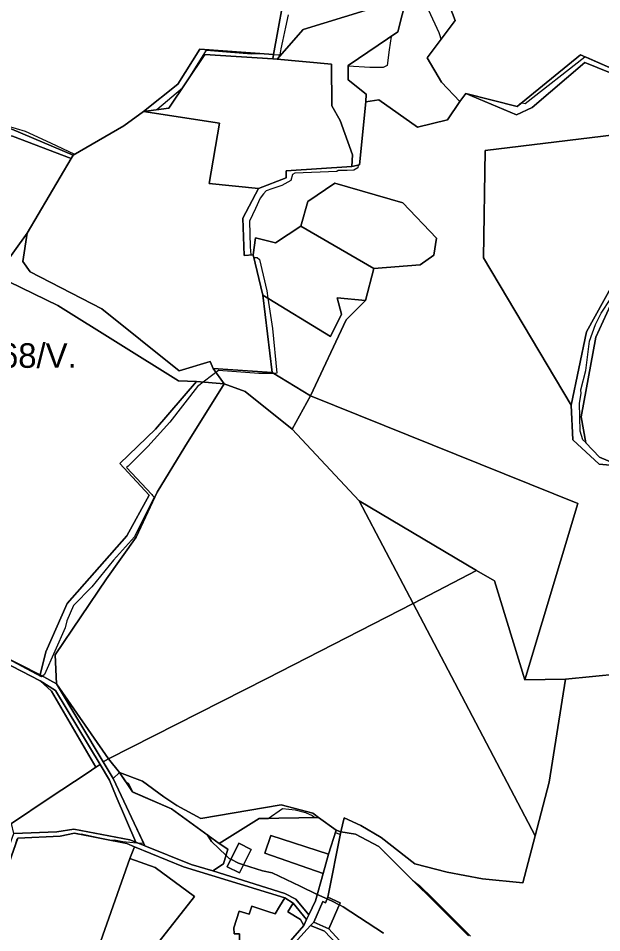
# Model space of a CAD drawing. Extents: x -477304 to -465429, y -1159113 to -1149210.
# Drawn here: x -474331 to -473975, y -1152741 to -1152183 of the extents above; entities that cross this region are included whole.
import ezdxf

# ---------------------------------------------------------------- set-up
doc = ezdxf.new("R2010")
doc.units = 0
for name, color, linetype in [('BPEJ_s', 7, 'Continuous'), ('ostatni_s', 7, 'Continuous'), ('PUPFL_s', 7, 'Continuous'), ('trav_porost_s', 7, 'Continuous')]:
    doc.layers.add(name, color=color, linetype=linetype)

msp = doc.modelspace()

# ---------------------------------------------------------------- linework, layer by layer
at = {"layer": 'BPEJ_s'}
msp.add_line((-474273.12, -1152646.93), (-474269.22, -1152643.2), dxfattribs=at)
for points in [[(-473965.1, -1152215.37), (-473983.91, -1152207.11), (-473985.2, -1152206.91), (-474021.58, -1152235.42), (-474023.38, -1152234.89), (-474023.84, -1152234.75), (-474026.46, -1152236.89), (-474057.83, -1152229.03), (-474061.55, -1152233.92), (-474072.6, -1152222.11), (-474081.45, -1152207.18), (-474072.88, -1152195.82), (-474073.74, -1152193.21), (-474074.14, -1152192.02), (-474080.47, -1152178.42)], [(-473965.1, -1152215.37), (-473983.91, -1152207.11), (-473985.2, -1152206.91), (-474021.58, -1152235.42), (-474023.38, -1152234.89), (-474023.84, -1152234.75), (-474026.46, -1152236.89), (-474057.83, -1152229.03), (-474061.55, -1152233.92), (-474072.6, -1152222.11), (-474081.45, -1152207.18), (-474072.88, -1152195.82), (-474073.74, -1152193.21), (-474074.14, -1152192.02), (-474080.47, -1152178.42)], [(-474354.37, -1152243.94), (-474326.71, -1152252.02), (-474311.41, -1152259.18), (-474296.69, -1152266.06), (-474266.5, -1152248.77), (-474254.6, -1152239.93), (-474246.43, -1152238.87), (-474230.73, -1152225.53), (-474225.86, -1152218.24), (-474216.07, -1152202.66), (-474201.43, -1152203.78), (-474188.41, -1152204.78), (-474185.85, -1152204.7), (-474184, -1152204.64), (-474182.02, -1152204.57), (-474175.22, -1152205.18), (-474172.45, -1152205.42), (-474171.22, -1152205.46), (-474170.43, -1152201.7), (-474169.47, -1152197.12), (-474167.65, -1152188.5), (-474166.06, -1152180.95)], [(-474354.37, -1152243.94), (-474326.71, -1152252.02), (-474311.41, -1152259.18), (-474296.69, -1152266.06), (-474266.5, -1152248.77), (-474254.6, -1152239.93), (-474246.43, -1152238.87), (-474230.73, -1152225.53), (-474225.86, -1152218.24), (-474216.07, -1152202.66), (-474201.43, -1152203.78), (-474188.41, -1152204.78), (-474185.85, -1152204.7), (-474184, -1152204.64), (-474182.02, -1152204.57), (-474175.22, -1152205.18), (-474172.45, -1152205.42), (-474171.22, -1152205.46), (-474170.43, -1152201.7), (-474169.47, -1152197.12), (-474167.65, -1152188.5), (-474166.06, -1152180.95)], [(-474096.89, -1152181.86), (-474099.33, -1152191.4), (-474103.37, -1152194.16), (-474104.52, -1152202.44), (-474105.85, -1152212.02), (-474108.19, -1152213.08), (-474116.49, -1152213.08), (-474129.55, -1152212.27), (-474129.6, -1152220.68), (-474118.7, -1152229.47), (-474118.85, -1152234.08), (-474122.65, -1152272.59), (-474123.59, -1152272.78), (-474123.72, -1152274.36), (-474126.27, -1152275.85), (-474130.29, -1152275.94), (-474135.64, -1152276.07), (-474136.49, -1152276.7), (-474162.23, -1152277.55), (-474163.51, -1152278.41), (-474164.57, -1152282.02), (-474170.11, -1152285.21), (-474176.17, -1152287.24), (-474179.68, -1152288.41), (-474181.21, -1152290.3), (-474183.3, -1152292.87), (-474186.22, -1152299.09), (-474189.89, -1152306.92), (-474189.47, -1152322.66), (-474189.05, -1152327.52), (-474187.7, -1152327.42), (-474187.3, -1152329.05), (-474185.21, -1152329.05), (-474183.72, -1152330.32), (-474179.26, -1152349.47), (-474178.59, -1152353.99), (-474175.85, -1152372.45), (-474173.19, -1152399.72), (-474175.27, -1152399.76), (-474180.12, -1152399.84), (-474184.15, -1152399.9), (-474208.83, -1152397.99), (-474221.67, -1152407.72), (-474238.41, -1152429.48), (-474251.81, -1152444.37), (-474263.94, -1152456.29), (-474264.86, -1152457.2), (-474249.47, -1152473.74), (-474249.02, -1152474.23), (-474247.95, -1152475.38), (-474260.11, -1152499.48), (-474272.88, -1152513.74), (-474286.07, -1152529.91), (-474297.35, -1152541.4), (-474301.39, -1152550.76), (-474302.45, -1152555.02), (-474315.01, -1152583.53), (-474316.12, -1152584.48), (-474316.74, -1152585.01), (-474343.73, -1152570.76)], [(-474096.89, -1152181.86), (-474099.33, -1152191.4), (-474103.37, -1152194.16), (-474104.52, -1152202.44), (-474105.85, -1152212.02), (-474108.19, -1152213.08), (-474116.49, -1152213.08), (-474129.55, -1152212.27), (-474129.6, -1152220.68), (-474118.7, -1152229.47), (-474118.85, -1152234.08), (-474122.65, -1152272.59), (-474123.59, -1152272.78), (-474123.72, -1152274.36), (-474126.27, -1152275.85), (-474130.29, -1152275.94), (-474135.64, -1152276.07), (-474136.49, -1152276.7), (-474162.23, -1152277.55), (-474163.51, -1152278.41), (-474164.57, -1152282.02), (-474170.11, -1152285.21), (-474176.17, -1152287.24), (-474179.68, -1152288.41), (-474181.21, -1152290.3), (-474183.3, -1152292.87), (-474186.22, -1152299.09), (-474189.89, -1152306.92), (-474189.47, -1152322.66), (-474189.05, -1152327.52), (-474187.7, -1152327.42), (-474187.3, -1152329.05), (-474185.21, -1152329.05), (-474183.72, -1152330.32), (-474179.26, -1152349.47), (-474178.59, -1152353.99), (-474175.85, -1152372.45), (-474173.19, -1152399.72)], [(-473973.47, -1152452.05), (-473976.21, -1152450.9), (-473984.62, -1152442.16), (-473984.65, -1152442), (-473986.48, -1152440.33), (-473987.97, -1152435.01), (-473988.39, -1152417.99), (-473987.33, -1152412.03), (-473987.54, -1152409.9), (-473984.56, -1152397.99), (-473982.22, -1152380.11), (-473978.6, -1152369.9), (-473975.2, -1152363.09), (-473963.47, -1152345.2)], [(-473973.47, -1152452.05), (-473976.21, -1152450.9), (-473984.62, -1152442.16), (-473984.65, -1152442), (-473986.48, -1152440.33), (-473987.97, -1152435.01), (-473988.39, -1152417.99), (-473987.33, -1152412.03), (-473987.54, -1152409.9), (-473984.56, -1152397.99), (-473982.22, -1152380.11), (-473978.6, -1152369.9), (-473975.2, -1152363.09), (-473963.47, -1152345.2)], [(-474173.19, -1152399.72), (-474175.27, -1152399.76), (-474180.12, -1152399.84), (-474184.15, -1152399.9), (-474208.83, -1152397.99), (-474221.67, -1152407.72), (-474238.41, -1152429.48), (-474251.81, -1152444.37), (-474263.94, -1152456.29), (-474264.86, -1152457.2), (-474249.47, -1152473.74), (-474249.02, -1152474.23), (-474247.95, -1152475.38), (-474260.11, -1152499.48), (-474272.88, -1152513.74), (-474286.07, -1152529.91), (-474297.35, -1152541.4), (-474301.39, -1152550.76), (-474302.45, -1152555.02), (-474315.01, -1152583.53), (-474316.12, -1152584.48), (-474316.74, -1152585.01), (-474343.73, -1152570.76)], [(-474360.97, -1152767.32), (-474333.9, -1152690.58), (-474332.73, -1152687.13), (-474331.59, -1152683.81), (-474331.5, -1152683.8), (-474331.32, -1152683.28), (-474305.48, -1152682.03), (-474296.75, -1152680.4), (-474293.94, -1152680.95), (-474292.67, -1152680.77), (-474274.79, -1152684.6), (-474272.24, -1152684.39), (-474267.13, -1152685.45), (-474258.58, -1152686.15), (-474254.43, -1152686.49), (-474273.12, -1152646.93), (-474269.22, -1152643.2), (-474265.36, -1152648.96), (-474263.94, -1152649.71), (-474261.1, -1152655.21), (-474237.41, -1152665.37), (-474215.71, -1152681.17)], [(-474360.97, -1152767.32), (-474333.9, -1152690.58), (-474332.73, -1152687.13), (-474331.59, -1152683.81), (-474331.5, -1152683.8), (-474331.32, -1152683.28), (-474305.48, -1152682.03), (-474296.75, -1152680.4), (-474293.94, -1152680.95), (-474292.67, -1152680.77), (-474274.79, -1152684.6), (-474272.24, -1152684.39), (-474267.13, -1152685.45), (-474258.58, -1152686.15), (-474254.43, -1152686.49), (-474273.12, -1152646.93)], [(-474269.22, -1152643.2), (-474265.36, -1152648.96), (-474263.94, -1152649.71), (-474261.1, -1152655.21), (-474237.41, -1152665.37), (-474215.71, -1152681.17), (-474208.32, -1152686.55), (-474184.05, -1152671.4), (-474178.54, -1152671.29), (-474169.68, -1152665.24), (-474162.02, -1152666.09), (-474155.64, -1152667.79), (-474151.59, -1152669.5), (-474150.05, -1152670.72), (-474147.8, -1152670.68), (-474136.96, -1152678.56), (-474137.37, -1152679.85), (-474137.16, -1152679.97), (-474136.91, -1152680.13), (-474134.33, -1152681.02), (-474134.01, -1152679.42), (-474125.19, -1152680.91), (-474111, -1152688.5), (-474107.52, -1152691.96), (-474107.38, -1152692.02), (-474107.33, -1152692.05), (-474097.04, -1152702.34), (-474090.29, -1152709.04), (-474086.06, -1152712.26), (-474078.18, -1152719.92), (-474054.94, -1152743.17)], [(-474107.98, -1152741.41), (-474132.66, -1152725.24), (-474134.99, -1152724.08), (-474135.93, -1152723.61), (-474138.61, -1152722.26), (-474142.48, -1152720.44), (-474148.45, -1152717.63), (-474158.83, -1152712.73), (-474176.06, -1152704.6), (-474182.02, -1152703.33), (-474193.43, -1152699.64), (-474196.49, -1152698.65), (-474201.2, -1152696.21), (-474202.24, -1152695.67), (-474204.18, -1152693.86), (-474213.15, -1152685.48), (-474215.71, -1152681.17), (-474208.32, -1152686.55), (-474184.05, -1152671.4), (-474178.54, -1152671.29), (-474169.68, -1152665.24), (-474162.02, -1152666.09), (-474155.64, -1152667.79), (-474151.59, -1152669.5), (-474150.05, -1152670.72), (-474147.8, -1152670.68), (-474136.96, -1152678.56), (-474137.37, -1152679.85), (-474137.16, -1152679.97), (-474136.91, -1152680.13), (-474134.33, -1152681.02), (-474134.01, -1152679.42), (-474125.19, -1152680.91), (-474111, -1152688.5), (-474107.52, -1152691.96), (-474107.38, -1152692.02), (-474107.33, -1152692.05), (-474097.04, -1152702.34), (-474090.29, -1152709.04), (-474086.06, -1152712.26), (-474078.18, -1152719.92), (-474054.94, -1152743.17)], [(-474215.71, -1152681.17), (-474213.15, -1152685.48), (-474204.18, -1152693.86), (-474202.24, -1152695.67), (-474201.2, -1152696.21), (-474196.49, -1152698.65), (-474193.43, -1152699.64), (-474182.02, -1152703.33), (-474176.06, -1152704.6), (-474158.83, -1152712.73), (-474148.45, -1152717.63), (-474142.48, -1152720.44), (-474138.61, -1152722.26), (-474135.93, -1152723.61), (-474134.99, -1152724.08), (-474132.66, -1152725.24), (-474107.98, -1152741.41)]]:
    msp.add_lwpolyline(points, dxfattribs=at)
at = {"layer": 'ostatni_s'}
for points in [[(-474344.19, -1152340.19), (-474342.07, -1152337.22), (-474325.61, -1152314.18), (-474328.27, -1152331.6), (-474323.65, -1152337.9), (-474280.05, -1152360.37), (-474232.87, -1152398.15), (-474213.93, -1152392.55), (-474212.09, -1152396.88), (-474205.25, -1152406.21), (-474222.15, -1152404.63), (-474233.28, -1152404.26), (-474306.79, -1152358.45)], [(-473984.62, -1152442.16), (-473976.21, -1152450.9), (-473963.16, -1152456.4), (-473976.41, -1152455.16), (-473992.43, -1152440.42), (-473993.47, -1152419.13), (-473984.2, -1152374.41), (-473963.02, -1152336.18), (-473960.46, -1152338.64), (-473978.43, -1152377.77), (-473987.45, -1152426.25)], [(-474275.26, -1152647.91), (-474281.06, -1152638.41), (-474308.35, -1152593.32), (-474317.53, -1152587.43), (-474369.32, -1152560.63), (-474368.57, -1152557.85), (-474366.32, -1152559.07), (-474317.7, -1152583.62), (-474307.7, -1152589.1), (-474279.23, -1152636.81), (-474273.12, -1152646.93), (-474253.67, -1152688.1), (-474259.29, -1152685.87), (-474271.23, -1152657.83)], [(-474281.06, -1152638.41), (-474283.72, -1152640.09), (-474310.66, -1152593.73), (-474317.53, -1152587.43), (-474308.35, -1152593.32)], [(-474279.23, -1152636.81), (-474307.7, -1152589.1), (-474275.98, -1152634.94)], [(-474275.98, -1152634.94), (-474269.22, -1152643.2), (-474273.12, -1152646.93), (-474279.23, -1152636.81)], [(-474196.42, -1152686.5), (-474188.81, -1152690.25), (-474195.86, -1152704.58), (-474203.47, -1152700.83)], [(-474158.77, -1152733.05), (-474156.64, -1152736.57), (-474172.67, -1152755.23), (-474174.1, -1152761.67), (-474186.96, -1152758.82), (-474188.53, -1152755.3), (-474196.08, -1152755.27), (-474196.05, -1152746.92), (-474196.03, -1152741.78), (-474199.27, -1152741.77), (-474199.38, -1152737.96), (-474196.14, -1152727.83), (-474189.99, -1152729.8), (-474188.43, -1152724.91), (-474178.61, -1152728.04), (-474174.27, -1152729.42), (-474171.62, -1152725.12), (-474168.36, -1152719.84), (-474163.16, -1152723.05), (-474166.42, -1152728.33)], [(-474145.03, -1152722.04), (-474143.5, -1152722.72), (-474142.03, -1152719.44), (-474134.43, -1152722.84), (-474141.48, -1152738.59), (-474150.61, -1152734.5)], [(-474156.64, -1152736.57), (-474158.77, -1152733.05), (-474166.42, -1152728.33), (-474163.16, -1152723.05), (-474154.97, -1152733.02)], [(-474064.04, -1152823.16), (-474024.66, -1152880), (-474021.01, -1152885.3), (-474001.99, -1152919.34), (-473994.72, -1152925.94), (-473997.57, -1152926.83), (-474004.31, -1152921.17), (-474023.61, -1152887.88), (-474027.49, -1152882.11), (-474063.69, -1152828.18), (-474103.63, -1152782.85), (-474144.13, -1152740.06), (-474152.69, -1152736.64), (-474150.61, -1152734.5), (-474141.48, -1152738.59)]]:
    msp.add_lwpolyline(points, close=True, dxfattribs=at)
for points in [[(-474364.61, -1152765.4), (-474333.71, -1152680.58), (-474307.38, -1152679.39), (-474296.98, -1152677.94), (-474262.85, -1152684.46), (-474259.29, -1152685.87), (-474253.67, -1152688.1), (-474225.43, -1152699.32), (-474212.18, -1152703.38), (-474168.31, -1152717.2), (-474161.67, -1152720.57), (-474153.58, -1152730.09), (-474154.97, -1152733.02), (-474163.16, -1152723.05), (-474168.36, -1152719.84), (-474230.24, -1152700.75), (-474260, -1152688.57), (-474264.7, -1152686.7), (-474296.75, -1152680.4), (-474305.48, -1152682.03), (-474331.32, -1152683.28), (-474360.97, -1152767.32)], [(-474172.67, -1152755.23), (-474156.64, -1152736.57), (-474154.97, -1152733.02), (-474153.58, -1152730.09), (-474149.54, -1152721.54), (-474144.87, -1152704.82), (-474141.6, -1152693.14), (-474136.96, -1152678.56), (-474134.01, -1152679.42), (-474142.03, -1152719.44), (-474143.5, -1152722.72), (-474145.03, -1152722.04), (-474150.61, -1152734.5), (-474152.69, -1152736.64), (-474170.48, -1152756.29)]]:
    msp.add_lwpolyline(points, dxfattribs=at)
at = {"layer": 'PUPFL_s'}
for points in [[(-474166.86, -1152159.55), (-474175.24, -1152205.28), (-474220.22, -1152201.98), (-474233.5, -1152223.42), (-474254.6, -1152239.93), (-474266.5, -1152248.77), (-474297.56, -1152266.56), (-474334.86, -1152250.74), (-474348.15, -1152248.14), (-474362.24, -1152244.84), (-474380.31, -1152241.32), (-474403.67, -1152232.79), (-474380.25, -1152209.4), (-474357.23, -1152186.47), (-474334.26, -1152163.58), (-474311.21, -1152140.61), (-474298.17, -1152140.6), (-474158.03, -1152133.34)], [(-474233.5, -1152223.42), (-474220.22, -1152201.98), (-474175.24, -1152205.28), (-474175.71, -1152207.87), (-474217.12, -1152205.16), (-474239.01, -1152237.91), (-474254.6, -1152239.93)], [(-474046.99, -1152329.18), (-474045.98, -1152263.89), (-473880.26, -1152243.71), (-473886.28, -1152270.78), (-473924.82, -1152305.08), (-473963.02, -1152336.18), (-473984.2, -1152374.41), (-473993.47, -1152419.13)], [(-474348.15, -1152248.14), (-474334.86, -1152250.74), (-474297.56, -1152266.56), (-474298.77, -1152268.62), (-474334.59, -1152255.1), (-474348.68, -1152252.24), (-474350.47, -1152251.36)], [(-474075.68, -1152317.26), (-474077.25, -1152327.73), (-474085.63, -1152333.45), (-474113.92, -1152335.7), (-474158.46, -1152310.06), (-474154.27, -1152294.84), (-474137.7, -1152283.72), (-474096.24, -1152295.71)], [(-474133.73, -1152363.66), (-474140.37, -1152377.35), (-474181.66, -1152352.11), (-474187.7, -1152327.42), (-474186.2, -1152317.14), (-474174.02, -1152320.15), (-474158.46, -1152310.06), (-474113.92, -1152335.7), (-474119.06, -1152355.34), (-474136.38, -1152353.78)], [(-474152.55, -1152413.46), (-474176.11, -1152399.25), (-474181.66, -1152352.11), (-474140.37, -1152377.35), (-474133.73, -1152363.66), (-474136.38, -1152353.78), (-474119.06, -1152355.34), (-474130.84, -1152367.18)], [(-474205.25, -1152406.21), (-474212.09, -1152396.88), (-474176.11, -1152399.25), (-474152.55, -1152413.46), (-474163.75, -1152433.91), (-474192.53, -1152410.85)], [(-474229.29, -1152444.63), (-474246.27, -1152472.3), (-474258.97, -1152499.8), (-474277.16, -1152525.1), (-474308.46, -1152571.49), (-474307.7, -1152589.1), (-474317.7, -1152583.62), (-474314.12, -1152569.58), (-474301.19, -1152540.18), (-474264.63, -1152498.96), (-474251.12, -1152474.15), (-474269.08, -1152454.85), (-474247.25, -1152433.88), (-474222.15, -1152404.63), (-474205.25, -1152406.21)], [(-474258.97, -1152499.8), (-474246.27, -1152472.3), (-474229.29, -1152444.63), (-474205.25, -1152406.21), (-474192.53, -1152410.85), (-474163.75, -1152433.91), (-474122.9, -1152477.61), (-474089.94, -1152540.15), (-474179.31, -1152585.85), (-474275.98, -1152634.94), (-474307.7, -1152589.1), (-474308.46, -1152571.49), (-474277.16, -1152525.1)], [(-474021.82, -1152586.85), (-474040.24, -1152526.25), (-474051.27, -1152520.04), (-474122.9, -1152477.61), (-474163.75, -1152433.91), (-474152.55, -1152413.46), (-473989.54, -1152479.23)], [(-474122.9, -1152477.61), (-474051.27, -1152520.04), (-474089.94, -1152540.15)], [(-473996.94, -1152586.42), (-474006.95, -1152649.13), (-474015.5, -1152682.01), (-474089.94, -1152540.15), (-474051.27, -1152520.04), (-474040.24, -1152526.25), (-474021.82, -1152586.85)], [(-474317.53, -1152587.43), (-474310.66, -1152593.73), (-474283.72, -1152640.09), (-474289.03, -1152643.69), (-474312.19, -1152659.02), (-474335.03, -1152674.33), (-474347.94, -1152674.51), (-474356.21, -1152667.88), (-474364.44, -1152654.84), (-474363.65, -1152636.06), (-474384.86, -1152633.65), (-474383.68, -1152614.27), (-474391.91, -1152570.37), (-474400.07, -1152551.9), (-474403.39, -1152539.06), (-474368.57, -1152557.85), (-474369.32, -1152560.63)], [(-474234.17, -1152663.37), (-474242.2, -1152658.15), (-474255.17, -1152648.49), (-474269.22, -1152643.2), (-474275.98, -1152634.94), (-474179.31, -1152585.85), (-474089.94, -1152540.15), (-474015.5, -1152682.01), (-474022.95, -1152710.68), (-474047.54, -1152708.26), (-474069.24, -1152704.07), (-474088.85, -1152698.92), (-474109.42, -1152682.96), (-474121.96, -1152675.55), (-474132.08, -1152671.04), (-474134.01, -1152679.42), (-474136.96, -1152678.56), (-474147.8, -1152670.68), (-474151.29, -1152668.01), (-474170.56, -1152663.03), (-474219.62, -1152671.29)], [(-474283.72, -1152640.09), (-474281.06, -1152638.41), (-474275.26, -1152647.91), (-474271.23, -1152657.83), (-474259.29, -1152685.87), (-474262.85, -1152684.46), (-474296.98, -1152677.94), (-474307.38, -1152679.39), (-474333.71, -1152680.58), (-474335.03, -1152674.33), (-474312.19, -1152659.02), (-474289.03, -1152643.69)], [(-474184.05, -1152671.4), (-474208.32, -1152686.55), (-474237.41, -1152665.37), (-474261.19, -1152655.17), (-474269.22, -1152643.2), (-474255.17, -1152648.49), (-474242.2, -1152658.15), (-474234.17, -1152663.37), (-474219.62, -1152671.29), (-474170.56, -1152663.03), (-474151.29, -1152668.01), (-474147.8, -1152670.68)]]:
    msp.add_lwpolyline(points, close=True, dxfattribs=at)
for points in [[(-474072.39, -1152162.83), (-474064.38, -1152184.56), (-474081.45, -1152207.18), (-474072.6, -1152222.11), (-474061.55, -1152233.92), (-474068.91, -1152244.99), (-474087.3, -1152249.62), (-474110.98, -1152232.87), (-474118.85, -1152234.08), (-474118.7, -1152229.47), (-474129.6, -1152220.68), (-474129.55, -1152212.03), (-474099.33, -1152191.4), (-474093.96, -1152170.37), (-474157.11, -1152189.94), (-474173.06, -1152208.1), (-474175.71, -1152207.87), (-474175.24, -1152205.28), (-474166.86, -1152159.55)], [(-473962.59, -1152219.34), (-473985.26, -1152210.04), (-474017.32, -1152237.51), (-474026.84, -1152241.99), (-474057.83, -1152229.03), (-474026.46, -1152236.89), (-473987.85, -1152205.38), (-473965.1, -1152215.37)], [(-473947.6, -1152581.42), (-473996.94, -1152586.42), (-474021.82, -1152586.85), (-473989.54, -1152479.23), (-474152.55, -1152413.46), (-474130.84, -1152367.18), (-474119.06, -1152355.34), (-474113.92, -1152335.7), (-474085.63, -1152333.45), (-474077.25, -1152327.73), (-474075.68, -1152317.26), (-474096.24, -1152295.71), (-474137.7, -1152283.72), (-474154.27, -1152294.84), (-474158.46, -1152310.06), (-474174.02, -1152320.15), (-474186.2, -1152317.14), (-474187.7, -1152327.42), (-474193.13, -1152327.83), (-474193.94, -1152305.13), (-474184.27, -1152287.07), (-474167.46, -1152280.43), (-474167.46, -1152276.21), (-474127.32, -1152273.52), (-474122.65, -1152272.59), (-474118.85, -1152234.08), (-474110.98, -1152232.87), (-474087.3, -1152249.62), (-474068.91, -1152244.99), (-474061.55, -1152233.92), (-474057.83, -1152229.03), (-474026.84, -1152241.99), (-474017.32, -1152237.51), (-473985.26, -1152210.04), (-473962.59, -1152219.34)], [(-473880.26, -1152243.71), (-474045.98, -1152263.89), (-474046.99, -1152329.18), (-473993.47, -1152419.13), (-473992.43, -1152440.42), (-473976.41, -1152455.16), (-473963.16, -1152456.4)], [(-474056.1, -1152742.95), (-474111, -1152688.5), (-474125.19, -1152680.91), (-474134.01, -1152679.42), (-474132.08, -1152671.04), (-474121.96, -1152675.55), (-474109.42, -1152682.96), (-474088.85, -1152698.92), (-474069.24, -1152704.07), (-474047.54, -1152708.26), (-474022.95, -1152710.68), (-474015.5, -1152682.01), (-474006.95, -1152649.13), (-473996.94, -1152586.42), (-473947.6, -1152581.42), (-473899.54, -1152588.03), (-473854.44, -1152610.53), (-473869.86, -1152675.74), (-473866.02, -1152692.05), (-473818.76, -1152730.12), (-473803.74, -1152787.82)]]:
    msp.add_lwpolyline(points, dxfattribs=at)
at = {"layer": 'trav_porost_s'}
for points in [[(-473965.1, -1152215.37), (-473987.85, -1152205.38), (-474026.46, -1152236.89), (-474057.83, -1152229.03), (-474061.55, -1152233.92), (-474072.6, -1152222.11), (-474081.45, -1152207.18), (-474064.38, -1152184.56), (-474072.39, -1152162.83), (-474083.73, -1152151.79), (-474081.33, -1152139.61), (-474061.81, -1152125.23), (-474043.21, -1152128.46), (-474031.97, -1152135.61), (-473980.82, -1152105.96), (-473979.92, -1152129.42), (-473985.23, -1152161.63), (-474006.16, -1152174.17), (-474004.26, -1152177.42), (-473986.55, -1152166.39), (-473969.11, -1152174.11)], [(-474344.19, -1152340.19), (-474306.79, -1152358.45), (-474233.28, -1152404.26), (-474222.15, -1152404.63), (-474247.25, -1152433.88), (-474269.08, -1152454.85), (-474251.12, -1152474.15), (-474264.63, -1152498.96), (-474301.19, -1152540.18), (-474314.12, -1152569.58), (-474317.7, -1152583.62), (-474366.32, -1152559.07)], [(-474064.04, -1152823.16), (-474141.48, -1152738.59), (-474134.43, -1152722.84), (-474142.03, -1152719.44), (-474134.01, -1152679.42), (-474125.19, -1152680.91), (-474111, -1152688.5), (-474056.1, -1152742.95)]]:
    msp.add_lwpolyline(points, dxfattribs=at)
for points in [[(-474122.65, -1152272.59), (-474127.32, -1152273.52), (-474127.04, -1152266.42), (-474134.53, -1152245.45), (-474139.61, -1152236.56), (-474139.72, -1152211.06), (-474173.06, -1152208.1), (-474157.11, -1152189.94), (-474093.96, -1152170.37), (-474099.33, -1152191.4), (-474129.55, -1152212.03), (-474129.6, -1152220.68), (-474118.7, -1152229.47), (-474118.85, -1152234.08)], [(-474127.32, -1152273.52), (-474167.46, -1152276.21), (-474167.46, -1152280.43), (-474184.27, -1152287.07), (-474214.47, -1152283.9), (-474208.23, -1152247.04), (-474254.6, -1152239.93), (-474239.01, -1152237.91), (-474217.12, -1152205.16), (-474175.71, -1152207.87), (-474173.06, -1152208.1), (-474139.72, -1152211.06), (-474139.61, -1152236.56), (-474134.53, -1152245.45), (-474127.04, -1152266.42)], [(-474213.93, -1152392.55), (-474232.87, -1152398.15), (-474280.05, -1152360.37), (-474323.65, -1152337.9), (-474328.27, -1152331.6), (-474325.61, -1152314.18), (-474298.77, -1152268.62), (-474297.56, -1152266.56), (-474266.5, -1152248.77), (-474254.6, -1152239.93), (-474208.23, -1152247.04), (-474214.47, -1152283.9), (-474184.27, -1152287.07), (-474193.94, -1152305.13), (-474193.13, -1152327.83), (-474187.7, -1152327.42), (-474181.66, -1152352.11), (-474176.11, -1152399.25), (-474212.09, -1152396.88)], [(-474389.59, -1152322.9), (-474348.68, -1152252.24), (-474334.59, -1152255.1), (-474298.77, -1152268.62), (-474325.61, -1152314.18), (-474342.07, -1152337.22), (-474352.92, -1152334.73)], [(-473987.45, -1152426.25), (-473978.43, -1152377.77), (-473960.46, -1152338.64), (-473951.96, -1152346.78), (-473963.42, -1152372.5), (-473951.09, -1152384.27), (-473926.89, -1152399.18), (-473936.72, -1152415.32), (-473945.38, -1152437.57), (-473953.67, -1152448.55), (-473963.16, -1152456.4), (-473976.21, -1152450.9), (-473984.62, -1152442.16)], [(-474212.18, -1152703.38), (-474225.43, -1152699.32), (-474253.67, -1152688.1), (-474273.12, -1152646.93), (-474269.22, -1152643.2), (-474261.19, -1152655.17), (-474237.41, -1152665.37), (-474208.32, -1152686.55), (-474203.01, -1152690.16), (-474205.81, -1152699.03)], [(-474176.82, -1152681.75), (-474180.4, -1152692.48), (-474144.87, -1152704.82), (-474149.54, -1152721.54), (-474153.58, -1152730.09), (-474161.67, -1152720.57), (-474168.31, -1152717.2), (-474212.18, -1152703.38), (-474205.81, -1152699.03), (-474203.01, -1152690.16), (-474208.32, -1152686.55), (-474184.05, -1152671.4), (-474147.8, -1152670.68), (-474136.96, -1152678.56), (-474141.6, -1152693.14)], [(-474360.97, -1152767.32), (-474331.32, -1152683.28), (-474305.48, -1152682.03), (-474296.75, -1152680.4), (-474264.7, -1152686.7), (-474260, -1152688.57), (-474262.91, -1152695.82), (-474282.04, -1152750.14), (-474253.01, -1152761.53), (-474260.39, -1152777.54), (-474264.7, -1152775.86), (-474277.62, -1152799.11), (-474300.72, -1152793.21), (-474317.67, -1152787.72)], [(-474141.6, -1152693.14), (-474144.87, -1152704.82), (-474180.4, -1152692.48), (-474176.82, -1152681.75)], [(-474196.42, -1152686.5), (-474203.47, -1152700.83), (-474195.86, -1152704.58), (-474188.81, -1152690.25)], [(-474174.27, -1152729.42), (-474178.61, -1152728.04), (-474188.43, -1152724.91), (-474189.99, -1152729.8), (-474196.14, -1152727.83), (-474199.38, -1152737.96), (-474199.27, -1152741.77), (-474196.03, -1152741.78), (-474196.05, -1152746.92), (-474224.98, -1152749.62), (-474238.01, -1152767.29), (-474253.01, -1152761.53), (-474247.24, -1152749.22), (-474223.36, -1152718.96), (-474247.36, -1152701.31), (-474262.91, -1152695.82), (-474260, -1152688.57), (-474230.24, -1152700.75), (-474168.36, -1152719.84), (-474171.62, -1152725.12)], [(-474262.91, -1152695.82), (-474247.36, -1152701.31), (-474223.36, -1152718.96), (-474247.24, -1152749.22), (-474253.01, -1152761.53), (-474282.04, -1152750.14)], [(-474140.46, -1152778.06), (-474161.29, -1152772.71), (-474171.27, -1152771.42), (-474168.58, -1152764.49), (-474170.48, -1152756.29), (-474152.69, -1152736.64), (-474144.13, -1152740.06), (-474103.63, -1152782.85), (-474121.27, -1152797.31), (-474125.21, -1152800.54), (-474130.3, -1152791.5), (-474132.2, -1152787.53), (-474126.55, -1152784.83), (-474128.73, -1152780.28), (-474134.38, -1152782.99), (-474136.09, -1152779.4), (-474139.12, -1152780.85)]]:
    msp.add_lwpolyline(points, close=True, dxfattribs=at)

# ---------------------------------------------------------------- texts
at = {"layer": 'BPEJ_s'}
msp.add_text('84168/V.', height=15, dxfattribs=at).set_placement((-474375.62, -1152396.39))

doc.saveas('drawing.dxf')
